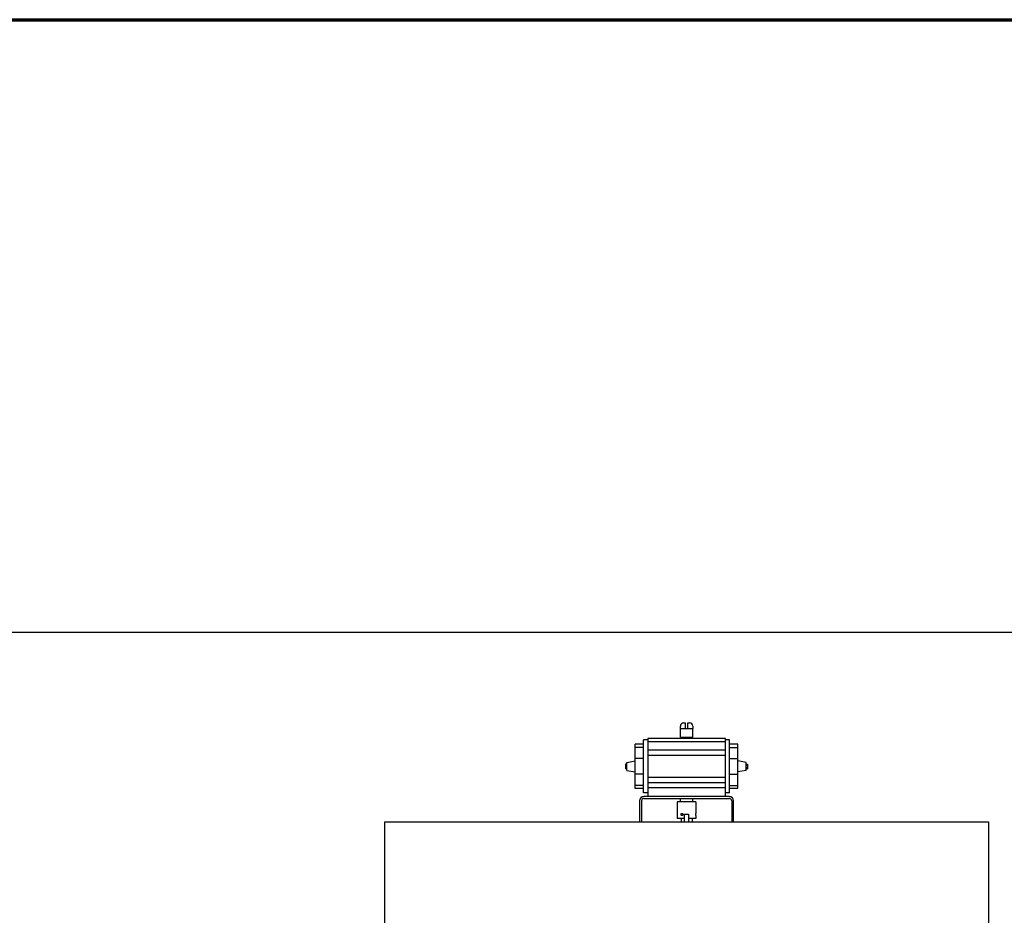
# Model space of a CAD drawing. Header units: inches. Extents: x 24 to 1128, y -69 to 748.
# Tile 333 of 656: x 343 to 432, y 667 to 748. Entities that reach past the tile are written whole.
import ezdxf

# ---------------------------------------------------------------- set-up
doc = ezdxf.new("R2010")
doc.units = ezdxf.units.IN
doc.header["$LTSCALE"] = 32
doc.header["$MEASUREMENT"] = 0
for name, color, linetype, lineweight in [('Border (ANSI)', 7, 'Continuous', 70), ('Dimension (ANSI)', 7, 'Continuous', 25), ('Visible (ANSI)', 7, 'Continuous', 30)]:
    doc.layers.add(name, color=color, linetype=linetype, lineweight=lineweight)
doc.styles.add('Note Text (ANSI)', font='tahoma.ttf')
doc.dimstyles.new('SB Fraction-16 (ANSI)', dxfattribs={"dimscale": 32, "dimtxt": 0.125, "dimasz": 0.098425, "dimexe": 0.125, "dimexo": 0.0625, "dimgap": 0.031496, "dimtad": 0, "dimtih": 1, "dimtoh": 1, "dimdec": 4, "dimrnd": 1e-08, "dimzin": 0, "dimdsep": 46, "dimlunit": 5, "dimtxsty": 'Note Text (ANSI)', "dimcen": 0.09, "dimdle": 0.393701, "dimclrd": 256, "dimclre": 256, "dimclrt": 256, "dimadec": 0, "dimazin": 3, "dimtfac": 0.96, "dimtofl": 0, "dimtmove": 0, "dimatfit": 3, "dimfxl": 1, "dimfrac": 2, "dimtolj": 1, "dimtzin": 12, "dimlwd": -1, "dimlwe": -1, "dimarcsym": 0})

# ---------------------------------------------------------------- blocks, each defined once
blk = doc.blocks.new('Borders SUPERIOR BORDER')
at = {"layer": 'Border (ANSI)'}
blk.add_line((0.75, 23.375), (35.25, 23.375), dxfattribs=at)
blk = doc.blocks.new('*D18')
at = {"layer": 'Defpoints', "color": 0, "transparency": 16777216}
for p in [(480.281, 692.669), (328.474, 544.669), (480.281, 544.669)]:
    blk.add_point(p, dxfattribs=at)
at = {"layer": 'Dimension (ANSI)', "transparency": 16777216}
for p, q in [((478.281, 692.669), (324.474, 692.669)), ((328.474, 689.519), (328.474, 626.768)), ((328.474, 547.818), (328.474, 620.569)), ((478.281, 544.669), (324.474, 544.669))]:
    blk.add_line(p, q, dxfattribs=at)
for points in [[(327.949, 689.519), (328.999, 689.519), (328.474, 692.669)], [(327.949, 547.818), (328.999, 547.818), (328.474, 544.669)]]:
    blk.add_solid(points, dxfattribs=at)
at = {"layer": 'Dimension (ANSI)', "transparency": 16777216, "insert": (324.372, 625.76), "char_height": 4, "attachment_point": 1, "style": 'Note Text (ANSI)'}
blk.add_mtext('\\A1;148', dxfattribs=at)

msp = doc.modelspace()

# ---------------------------------------------------------------- linework, layer by layer
at = {"layer": 'Visible (ANSI)'}
for p, q in [((402.71813, 684.49615), (402.84313, 684.49615)), ((402.84313, 684.49615), (402.84313, 683.99615)), ((403.09313, 683.99615), (403.09313, 684.49615)), ((403.09313, 684.49615), (403.21813, 684.49615)), ((402.40563, 683.99615), (402.40563, 684.18365)), ((402.41114, 683.99615), (402.40563, 683.99615)), ((402.40563, 683.20615), (402.40563, 683.99615)), ((402.41114, 683.99615), (403.52513, 683.99615)), ((403.53063, 683.99615), (403.52513, 683.99615)), ((403.53063, 684.18365), (403.53063, 683.99615)), ((403.53063, 683.20615), (403.53063, 683.99615)), ((399.08813, 678.16449), (399.08813, 682.95781)), ((399.46313, 682.95781), (399.08813, 682.95781)), ((399.46313, 683.08115), (399.46313, 682.79704)), ((406.47313, 683.08115), (399.46313, 683.08115)), ((399.46313, 682.79704), (399.46313, 682.50009)), ((406.47313, 682.79704), (399.46313, 682.79704)), ((402.40563, 683.20615), (403.53063, 683.20615)), ((402.46813, 683.08115), (402.46813, 683.20615)), ((403.46813, 683.08115), (403.46813, 683.20615)), ((406.47313, 682.79704), (406.47313, 683.08115)), ((406.84813, 682.95781), (406.47313, 682.95781)), ((406.47313, 682.50009), (406.47313, 682.79704)), ((406.84813, 678.16449), (406.84813, 682.95781)), ((398.33813, 682.26826), (398.33813, 682.56115)), ((399.08813, 682.56115), (398.33813, 682.56115)), ((398.33813, 681.26826), (398.33813, 682.26826)), ((399.08813, 682.26826), (398.33813, 682.26826)), ((399.46313, 682.50009), (399.46313, 682.04237)), ((399.46313, 682.04237), (399.46313, 681.56115)), ((406.47313, 682.04237), (399.46313, 682.04237)), ((406.47313, 682.04237), (406.47313, 682.50009)), ((406.47313, 681.56115), (406.47313, 682.04237)), ((407.59813, 682.56115), (406.84813, 682.56115)), ((406.84813, 682.26826), (407.59813, 682.26826)), ((407.59813, 682.26826), (407.59813, 682.56115)), ((407.59813, 681.26826), (407.59813, 682.26826)), ((397.58813, 680.9289), (398.33813, 681.06115)), ((397.58813, 680.19339), (397.58813, 680.9289)), ((399.08813, 681.26826), (398.33813, 681.26826)), ((398.33813, 679.85404), (398.33813, 681.26826)), ((399.46313, 681.56115), (399.46313, 679.56115)), ((406.47313, 681.56115), (399.46313, 681.56115)), ((406.47313, 679.56115), (406.47313, 681.56115)), ((406.84813, 681.26826), (407.59813, 681.26826)), ((407.59813, 679.85404), (407.59813, 681.26826)), ((408.34813, 680.9289), (407.59813, 681.06115)), ((408.34813, 680.19339), (408.34813, 680.9289)), ((397.58813, 680.77766), (397.46313, 680.77766)), ((397.46313, 680.77766), (397.46313, 680.6694)), ((397.58813, 680.6694), (397.46313, 680.6694)), ((397.46313, 680.6694), (397.46313, 680.4529)), ((397.58813, 680.4529), (397.46313, 680.4529)), ((397.46313, 680.4529), (397.46313, 680.34464)), ((397.58813, 680.34464), (397.46313, 680.34464)), ((397.58813, 680.19339), (398.33813, 680.06115)), ((408.34813, 680.19339), (407.59813, 680.06115)), ((408.34813, 680.77766), (408.47313, 680.77766)), ((408.34813, 680.6694), (408.47313, 680.6694)), ((408.34813, 680.4529), (408.47313, 680.4529)), ((408.34813, 680.34464), (408.47313, 680.34464)), ((408.47313, 680.77766), (408.47313, 680.6694)), ((408.47313, 680.6694), (408.47313, 680.4529)), ((408.47313, 680.4529), (408.47313, 680.34464)), ((399.08813, 679.85404), (398.33813, 679.85404)), ((398.33813, 678.85404), (398.33813, 679.85404)), ((399.46313, 679.56115), (399.46313, 679.07993)), ((406.47313, 679.56115), (399.46313, 679.56115)), ((399.46313, 679.07993), (399.46313, 678.62221)), ((406.47313, 679.07993), (399.46313, 679.07993)), ((406.47313, 679.07993), (406.47313, 679.56115)), ((406.47313, 678.62221), (406.47313, 679.07993)), ((406.84813, 679.85404), (407.59813, 679.85404)), ((407.59813, 678.85404), (407.59813, 679.85404)), ((399.08813, 678.85404), (398.33813, 678.85404)), ((398.33813, 678.56115), (398.33813, 678.85404)), ((399.08813, 678.56115), (398.33813, 678.56115)), ((399.46313, 678.16449), (399.08813, 678.16449)), ((399.46313, 678.62221), (399.46313, 678.6195)), ((399.46313, 678.6195), (399.46313, 677.85115)), ((406.47313, 678.6195), (399.46313, 678.6195)), ((406.47313, 678.6195), (406.47313, 678.62221)), ((406.47313, 677.85115), (406.47313, 678.6195)), ((406.84813, 678.16449), (406.47313, 678.16449)), ((406.84813, 678.85404), (407.59813, 678.85404)), ((407.59813, 678.56115), (406.84813, 678.56115)), ((407.59813, 678.56115), (407.59813, 678.85404)), ((398.71813, 677.4534), (398.71813, 675.54353)), ((398.89713, 677.4534), (398.89713, 675.54353)), ((406.82038, 677.85115), (399.11588, 677.85115)), ((399.11588, 677.67215), (406.82038, 677.67215)), ((403.81188, 677.35115), (402.12438, 677.35115)), ((402.12438, 677.35115), (402.12438, 675.85115)), ((402.41813, 677.35115), (402.41813, 677.67215)), ((403.51813, 677.35115), (403.51813, 677.67215)), ((403.81188, 677.35115), (403.81188, 676.32415)), ((407.03913, 677.4534), (407.03913, 675.54353)), ((407.21813, 675.54353), (407.21813, 677.4534)), ((375.71813, 675.54353), (430.21813, 675.54353)), ((375.71813, 646.16853), (375.71813, 675.54353)), ((402.78063, 675.85115), (402.12438, 675.85115)), ((402.46813, 675.85115), (402.46813, 675.54353)), ((402.78063, 675.54353), (402.78063, 676.26228)), ((402.78063, 676.26228), (403.15563, 676.26228)), ((403.15563, 676.26228), (403.15563, 675.54353)), ((403.81188, 675.85115), (403.15563, 675.85115)), ((403.46813, 675.85115), (403.46813, 675.54353)), ((403.81188, 676.12815), (403.81188, 675.85115)), ((430.21813, 675.54353), (430.21813, 646.16853))]:
    msp.add_line(p, q, dxfattribs=at)
for centre, radius, start, end in [((402.71813, 684.18365), 0.3125, 90, 180), ((403.21813, 684.18365), 0.3125, 0, 90), ((399.11588, 677.4534), 0.39775, 90, 180), ((399.11588, 677.4534), 0.21875, 90, 180), ((406.82038, 677.4534), 0.39775, 0, 90), ((406.82038, 677.4534), 0.21875, 0, 90)]:
    msp.add_arc(centre, radius, start, end, dxfattribs=at)
for points, knots in [([(402.54626, 676.12815), (402.53559, 676.12815), (402.52437, 676.13061), (402.504, 676.14062), (402.49484, 676.14816), (402.4805, 676.16555), (402.47435, 676.17656), (402.46623, 676.2007), (402.46424, 676.21383), (402.46424, 676.22615), (402.46424, 676.23847), (402.46623, 676.2516), (402.47435, 676.27574), (402.4805, 676.28675), (402.49484, 676.30414), (402.504, 676.31168), (402.52437, 676.32169), (402.53559, 676.32415), (402.54626, 676.32415)], [1.126270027, 1.126270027, 1.126270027, 1.126270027, 1.220125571, 1.220125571, 1.313981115, 1.313981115, 1.407837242, 1.407837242, 1.501693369, 1.501693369, 1.501693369, 1.595549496, 1.595549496, 1.689405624, 1.689405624, 1.783261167, 1.783261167, 1.877116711, 1.877116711, 1.877116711, 1.877116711]), ([(402.54626, 676.32415), (402.55692, 676.32415), (402.56844, 676.32169), (402.58989, 676.31168), (402.59981, 676.30414), (402.61558, 676.28675), (402.6225, 676.27574), (402.6317, 676.2516), (402.63398, 676.23847), (402.63398, 676.21383), (402.6317, 676.2007), (402.6225, 676.17656), (402.61558, 676.16555), (402.59981, 676.14816), (402.58989, 676.14062), (402.56844, 676.13061), (402.55692, 676.12815), (402.54626, 676.12815)], [0.375423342, 0.375423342, 0.375423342, 0.375423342, 0.469278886, 0.469278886, 0.56313443, 0.56313443, 0.656990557, 0.656990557, 0.750846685, 0.750846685, 0.844702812, 0.844702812, 0.938558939, 0.938558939, 1.032414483, 1.032414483, 1.126270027, 1.126270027, 1.126270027, 1.126270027]), ([(403.81188, 676.12815), (403.81188, 676.12815), (403.81159, 676.13061), (403.81051, 676.14062), (403.80975, 676.14816), (403.80832, 676.16555), (403.80755, 676.17656), (403.80647, 676.2007), (403.80617, 676.21383), (403.80617, 676.22615), (403.80617, 676.23847), (403.80647, 676.2516), (403.80755, 676.27574), (403.80832, 676.28675), (403.80975, 676.30414), (403.81051, 676.31168), (403.81159, 676.32169), (403.81188, 676.32415), (403.81188, 676.32415)], [1.126270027, 1.126270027, 1.126270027, 1.126270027, 1.220125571, 1.220125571, 1.313981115, 1.313981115, 1.407837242, 1.407837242, 1.501693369, 1.501693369, 1.501693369, 1.595549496, 1.595549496, 1.689405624, 1.689405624, 1.783261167, 1.783261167, 1.877116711, 1.877116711, 1.877116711, 1.877116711])]:
    msp.add_open_spline(points, degree=3, knots=knots, dxfattribs=at)

# ---------------------------------------------------------------- block references
at = {"xscale": 32, "yscale": 32, "zscale": 32}
msp.add_blockref('Borders SUPERIOR BORDER', (0, 0), dxfattribs=at)

# ---------------------------------------------------------------- dimensions: what is measured, and where the dimension line sits
at = {"layer": 'Dimension (ANSI)'}
dim = msp.add_linear_dim(base=(328.47435, 544.66853), p1=(480.28063, 692.66853), p2=(480.28063, 544.66853), angle=90, dimstyle='SB Fraction-16 (ANSI)', override={"dimgap": 0.031496, "dimdec": 4, "dimtol": 0, "dimlim": 0, "dimtp": 0, "dimtm": 0, "dimtdec": 2, "dimatfit": 1}, dxfattribs=at)
dim.commit()
dim.dimension.update_dxf_attribs({"geometry": '*D18', "text_midpoint": (328.47435, 623.66853), "dimtype": 160})

doc.saveas('drawing.dxf')
